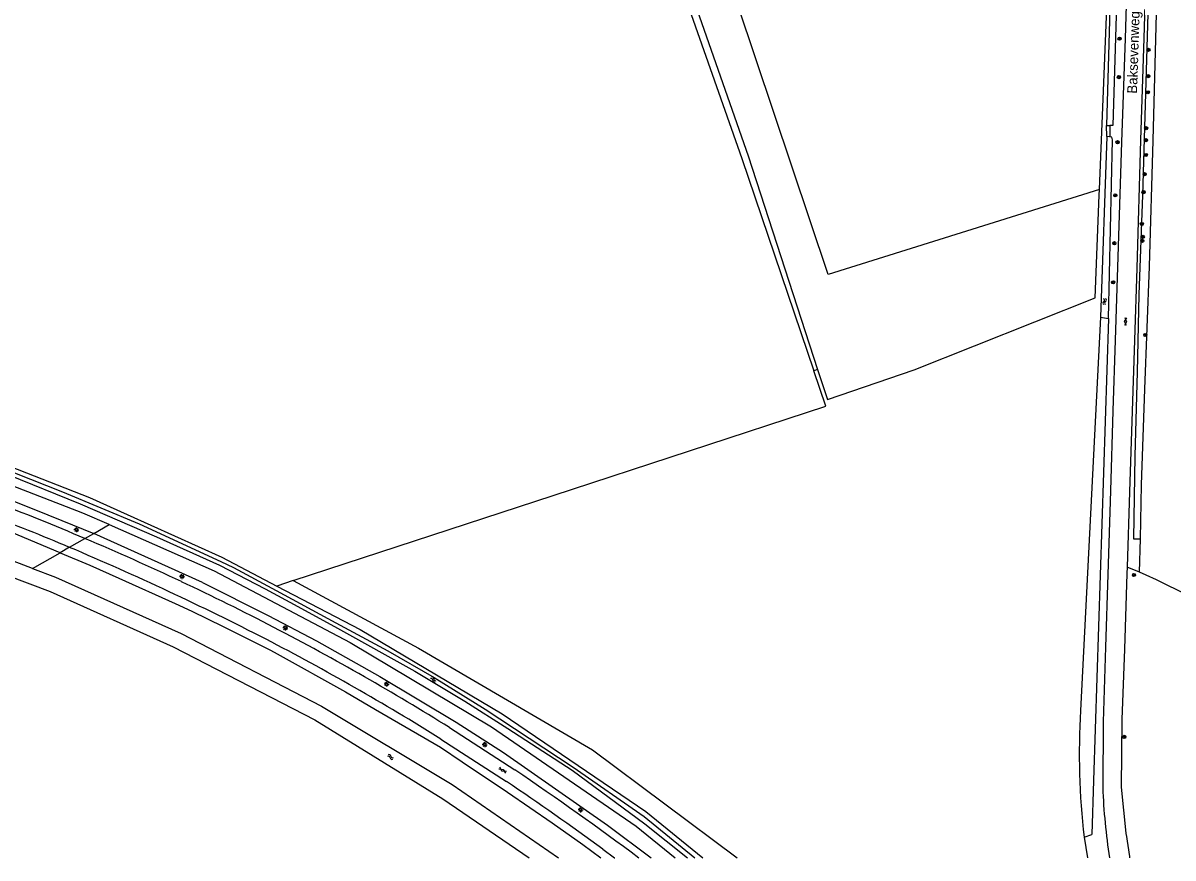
# Model space of a CAD drawing. Extents: x 135999 to 138000, y 396000 to 398501.
# Drawn here: x 137383.9 to 137674.1, y 396000 to 396210.7 of the extents above; entities that cross this region are included whole.
import ezdxf

# ---------------------------------------------------------------- set-up
doc = ezdxf.new("R2010")
doc.units = 0
for name, color, linetype in [('gg-anno-openbare ruimte label', 7, 'Continuous'), ('gg-knt-bronhoudergrens', 7, 'Continuous'), ('gg-knt-verharding', 7, 'Continuous'), ('gg-kntw-bovenkant insteek waterloop', 7, 'Continuous'), ('gg-kntw-waterlijn', 7, 'Continuous'), ('gg-kwrk-duiker nz buis', 7, 'Continuous'), ('gt-grn-groengrens', 7, 'Continuous'), ('gt-grn-weggrens', 7, 'Continuous'), ('gt-symb-boom', 7, 'Continuous'), ('gt-symb-gesloten verharding', 7, 'Continuous'), ('gt-symb-lichtmast', 7, 'Continuous'), ('gt-symb-watersymbool', 7, 'Continuous'), ('gx-grn-maaiveld', 7, 'Continuous')]:
    doc.layers.add(name, color=color, linetype=linetype)

# ---------------------------------------------------------------- blocks, each defined once
blk = doc.blocks.new('gt0-BOOM')
at = {"layer": 'gt-symb-boom'}
for radius in [0.4, 0.2]:
    blk.add_circle((0, 0), radius, dxfattribs=at)
blk = doc.blocks.new('gt0-GESVH1')
at = {"layer": 'gt-symb-gesloten verharding'}
for p, q in [((-0.99, -0.26), (0.01, 0.24)), ((0.01, -0.26), (-0.99, 0.24)), ((0.01, 0.24), (1.01, -0.26)), ((1.01, 0.24), (0.01, -0.26))]:
    blk.add_line(p, q, dxfattribs=at)
blk = doc.blocks.new('gt0-WA')
at = {"layer": 'gt-symb-watersymbool'}
for centre, start, end in [((-0.32, 0.02), 28.0725, 151.9275), ((0.43, 0.42), 208.0725, 331.9275), ((-0.32, -0.43), 28.0725, 151.9275), ((0.43, -0.03), 208.0725, 331.9275)]:
    blk.add_arc(centre, 0.425, start, end, dxfattribs=at)
blk = doc.blocks.new('gt0-LMAST')
at = {"layer": 'gt-symb-lichtmast'}
for p, q in [((-0.18, 0.17), (-0.45, 0.44)), ((-0.01, 0.25), (-0.01, 0.62)), ((0.17, 0.17), (0.44, 0.44)), ((-0.26, 0), (-0.63, 0)), ((-0.18, -0.18), (-0.45, -0.45)), ((-0.01, -0.25), (-0.01, -0.63)), ((0.44, -0.45), (0.17, -0.18)), ((0.24, 0), (0.62, 0))]:
    blk.add_line(p, q, dxfattribs=at)
blk.add_circle((-0.01, 0), 0.25, dxfattribs=at)

msp = doc.modelspace()

# ---------------------------------------------------------------- linework, layer by layer
at = {"layer": 'gg-knt-bronhoudergrens'}
msp.add_lwpolyline([(137452.13, 396069.97), (137517.71, 396091.46), (137586.53, 396114.01), (137583.51, 396122.9)], dxfattribs=at)
at = {"layer": 'gg-knt-verharding'}
for p, q in [((137491.55, 396032.91), (137508.03, 396022.21)), ((137489.39, 396030.02), (137505.92, 396019.3)), ((137530.24, 396002.25), (137533.23, 396000.06))]:
    msp.add_line(p, q, dxfattribs=at)
for points in [[(137665.21, 396302.95), (137664.3, 396277.16), (137663.63, 396255.19), (137662.73, 396229.35), (137662.03, 396206.76), (137661.15, 396180.58), (137660.11, 396149.1), (137659.55, 396130.68), (137658.95, 396112.8), (137658.32, 396092.64), (137657.68, 396071.51), (137657.07, 396053.18), (137656.46, 396034.34), (137656.4, 396017.78)], [(137533.23, 396000.06), (137533.27, 396000.03), (137533.31, 396000)]]:
    msp.add_lwpolyline(points, dxfattribs=at)
for centre, radius, start, end in [((137120, 395423.14), 714.43, 66.9641, 68.96588), ((137147.61, 395490.19), 638.35, 67.13431, 69.138), ((137119.71, 395422.4), 715.23, 64.82981, 66.96644), ((137107.56, 395397.27), 739.53, 62.82868, 67.07255), ((137147.74, 395481.69), 649.64, 60.2501, 64.84298), ((137144.51, 395476.81), 651.9, 58.05991, 62.52532), ((137174.08, 395525.39), 598.63, 57.97279, 60.3633), ((137087.87, 395397.47), 752.88, 53.15845, 56.07772), ((137084.77, 395392.61), 755.05, 53.84365, 56.09772), ((137805.16, 396023.28), 148.87, 182.1166, 188.997)]:
    msp.add_arc(centre, radius, start, end, dxfattribs=at)
at = {"layer": 'gg-kntw-bovenkant insteek waterloop'}
for p, q in [((137657.35, 396184.82), (137658.2, 396184.8)), ((137657.42, 396182.03), (137655.82, 396136.41)), ((137658.16, 396181.95), (137657.42, 396182.03)), ((137655.82, 396136.41), (137657.82, 396136.13)), ((137584.45, 396123.22), (137583.51, 396122.9))]:
    msp.add_line(p, q, dxfattribs=at)
for points in [[(137522.75, 396299.6), (137533.23, 396268.79), (137543.47, 396238.68), (137565.3, 396176.44), (137583.51, 396122.9)], [(137524.84, 396300.28), (137535.23, 396269.74), (137544.65, 396240.93), (137566.89, 396177.14), (137584.45, 396123.22)], [(137660.31, 396264.34), (137659.59, 396264.36), (137657.35, 396184.82)], [(137660.28, 396229.27), (137658.92, 396184.79), (137658.2, 396184.8)], [(137657.82, 396136.13), (137658.82, 396181.15), (137658.72, 396181.9), (137658.16, 396181.95)], [(137405.69, 396084.1), (137399.03, 396087.03), (137353.58, 396104.55), (137290.72, 396123.05), (137252.1, 396131.08), (137205.48, 396138.08), (137184.08, 396140.66)], [(137254.52, 396134.48), (137291.55, 396127.31), (137356.39, 396108.28), (137400.69, 396090.99), (137410.22, 396086.68)], [(137386.35, 396073.07), (137346.79, 396088.16), (137287.01, 396106.12), (137247.2, 396114.57), (137201.97, 396121.1), (137146.15, 396127.22)], [(137410.22, 396086.68), (137434.11, 396075.87), (137448.02, 396068.62)], [(137405.69, 396084.1), (137432.13, 396072.45), (137466.48, 396054.33), (137502.15, 396033.1), (137538.63, 396008.02), (137548.5, 396000)], [(137352.76, 396081.5), (137390.74, 396067.25), (137421.81, 396053.27), (137457.6, 396034.84), (137489.85, 396014.92), (137511.64, 396000)], [(137386.35, 396073.07), (137392.13, 396070.86), (137423.8, 396056.66), (137459.27, 396038.31), (137492.26, 396018.57), (137519.06, 396000)], [(137448.02, 396068.62), (137469.04, 396057.67), (137504.82, 396036.41), (137541.11, 396011.69), (137555.48, 396000)]]:
    msp.add_lwpolyline(points, dxfattribs=at)
at = {"layer": 'gg-kntw-waterlijn'}
for points in [[(137373.21, 396100.57), (137393.86, 396092.41), (137413.27, 396084.31), (137433.88, 396074.8), (137437.02, 396073.3), (137447.81, 396067.48), (137462.9, 396059.33), (137475.98, 396052.27), (137487.7, 396045.53), (137500.55, 396037.53), (137522.74, 396022.88), (137540.67, 396010.47), (137553.48, 396000)], [(137380.08, 396096.72), (137398.38, 396089.39), (137417.59, 396080.99), (137433.5, 396073.85), (137445.01, 396067.92), (137453.28, 396063.43), (137463.29, 396058), (137482.77, 396047.1), (137495.45, 396039.55), (137506.3, 396032.71), (137522.5, 396022.12), (137540.81, 396008.58), (137551.59, 396000)]]:
    msp.add_lwpolyline(points, dxfattribs=at)
at = {"layer": 'gg-kwrk-duiker nz buis'}
for p, q in [((137658.2, 396184.8), (137658.16, 396181.95)), ((137658.21, 396184.93), (137658.2, 396184.8)), ((137658.16, 396181.95), (137658.15, 396181.83))]:
    msp.add_line(p, q, dxfattribs=at)
at = {"layer": 'gt-grn-groengrens'}
for p, q in [((137657.42, 396182.03), (137657.35, 396184.82)), ((137655.82, 396136.41), (137650.82, 396037.23)), ((137429.21, 396069.52), (137401.81, 396081.89)), ((137395.66, 396078.38), (137393.29, 396077.03)), ((137386.35, 396073.07), (137393.29, 396077.03)), ((137452.13, 396069.97), (137448.02, 396068.62)), ((137651.72, 396005.22), (137653.6, 396005.93)), ((137651.72, 396005.22), (137652.51, 396000))]:
    msp.add_line(p, q, dxfattribs=at)
for points in [[(137393.29, 396077.03), (137381.07, 396082.15), (137364.63, 396088.3), (137349.97, 396093.65), (137328.05, 396100.59), (137325.58, 396101.36), (137308.1, 396106.6), (137298.24, 396109.46), (137289.19, 396111.78), (137275.22, 396115.23), (137266.32, 396117.19), (137257.9, 396118.99), (137251.25, 396120.08), (137231.89, 396123.18), (137223.37, 396124.4), (137207.73, 396126.26), (137186.92, 396128.76), (137150.11, 396136.92)], [(137657.82, 396136.13), (137654.05, 396019.52), (137653.6, 396005.93)], [(137369.24, 396094.88), (137386.7, 396087.99), (137393.71, 396085.15), (137401.81, 396081.89)], [(137401.81, 396081.89), (137401.83, 396081.9), (137405.69, 396084.1)], [(137399.56, 396080.6), (137401.79, 396081.87), (137401.81, 396081.89)], [(137393.29, 396077.03), (137400.76, 396073.92), (137408.14, 396070.64), (137422.35, 396064.24), (137426.57, 396062.24), (137434.44, 396058.38), (137446.38, 396052.46), (137448.04, 396051.54), (137465.29, 396041.91), (137472.91, 396037.5), (137489.26, 396027.96), (137494.76, 396024.29), (137506.2, 396016.58), (137517.46, 396008.9), (137525.17, 396003.38), (137529.74, 396000)], [(137429.21, 396069.52), (137445.81, 396061.22), (137458.01, 396054.78), (137473.93, 396045.8), (137493.24, 396034.28), (137505.18, 396026.58), (137531.44, 396008.28), (137542.45, 396000)], [(137452.13, 396069.97), (137483.76, 396052.97), (137527.67, 396027.29), (137564.18, 396000)]]:
    msp.add_lwpolyline(points, dxfattribs=at)
msp.add_arc((137828.12, 396026.19), 177.64, 176.4383, 186.7795, dxfattribs=at)
at = {"layer": 'gt-grn-weggrens'}
msp.add_line((137395.66, 396078.38), (137399.56, 396080.6), dxfattribs=at)
at = {"layer": 'gx-grn-maaiveld'}
for p, q in [((137655.51, 396167.22), (137655.57, 396168.69)), ((137654.46, 396141.33), (137655.51, 396167.22)), ((137665.7, 396072.08), (137665.95, 396080.52)), ((137665.7, 396072.08), (137662.54, 396073.41))]:
    msp.add_line(p, q, dxfattribs=at)
for points in [[(137655.57, 396168.69), (137587.12, 396147.22), (137546.1, 396269.67), (137567.38, 396285.45), (137572.14, 396296.66), (137598.19, 396317.12), (137661.49, 396338.02)], [(137655.57, 396168.69), (137658.6, 396243.47), (137661.6, 396336.29), (137661.49, 396338.02)], [(137670.67, 396328), (137669.64, 396305.64), (137669, 396277.01), (137668.37, 396255.03), (137667.44, 396229.38), (137666.8, 396206.86), (137665.91, 396181.11), (137664.96, 396148.81), (137664.39, 396130.68), (137663.8, 396112.72), (137663.13, 396092.42), (137662.54, 396073.41)], [(137671.21, 396250.74), (137670.67, 396251.09), (137669.39, 396251.09), (137668.9, 396250.48), (137668.12, 396224.69), (137667.15, 396192.92), (137666.44, 396167.19), (137665.54, 396142.15), (137665.04, 396122.58), (137664.49, 396101.46), (137664.18, 396080.54), (137665.95, 396080.52)], [(137665.95, 396080.52), (137666.2, 396094.11), (137667.01, 396118.32), (137668.21, 396149.27), (137669.14, 396181.02), (137670.4, 396229.09), (137671.21, 396250.74)], [(137867.53, 396145.89), (137855.81, 396123.83), (137827.54, 396075.94), (137807.49, 396037.63), (137789.27, 396004.81), (137701.41, 396054.59), (137669.94, 396070.22), (137667.33, 396071.39), (137665.7, 396072.08)], [(137584.45, 396123.22), (137586.92, 396115.66), (137608.83, 396123.14), (137654.46, 396141.33)], [(137662.54, 396073.41), (137662.49, 396071.8), (137661.86, 396052.67), (137661.21, 396034.96), (137661.03, 396017.83)], [(137661.03, 396017.83), (137662.23, 396006.24), (137662.24, 396006.12), (137662.27, 396005.92), (137663.11, 396000.41), (137663.12, 396000.3), (137663.13, 396000.25), (137663.18, 396000)]]:
    msp.add_lwpolyline(points, dxfattribs=at)

# ---------------------------------------------------------------- block references
at = {"layer": 'gt-symb-boom'}
for p in [(137660.64, 396206.7), (137667.93, 396203.9), (137660.47, 396197.02), (137667.87, 396197.26), (137667.77, 396193.18), (137667.35, 396184.12), (137660.14, 396180.59), (137667.29, 396181.11), (137667.27, 396177.37), (137666.97, 396172.53), (137659.56, 396167.18), (137666.7, 396168), (137666.25, 396159.96), (137666.4, 396155.71), (137666.52, 396156.71), (137659.33, 396155.1), (137659.01, 396145.24), (137667.14, 396131.97), (137664.27, 396071.38), (137661.84, 396030.55)]:
    msp.add_blockref('gt0-BOOM', p, dxfattribs=at)
at = {"layer": 'gt-symb-gesloten verharding'}
for p, rotation in [((137662.18, 396135.33), -91.54661029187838), ((137504.97, 396022.17), -32.00538320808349)]:
    msp.add_blockref('gt0-GESVH1', p, dxfattribs=dict(at, rotation=rotation))
at = {"layer": 'gt-symb-lichtmast'}
for p in [(137397.42, 396082.8), (137424.03, 396071.01), (137450.11, 396058.03), (137475.67, 396043.86), (137500.46, 396028.58), (137524.62, 396012.14)]:
    msp.add_blockref('gt0-LMAST', p, dxfattribs=at)
at = {"layer": 'gt-symb-watersymbool'}
for p, rotation in [((137656.86, 396140.32), 90.97393443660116), ((137487.42, 396045.05), -34.278266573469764), ((137476.6, 396025.51), -24.154560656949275)]:
    msp.add_blockref('gt0-WA', p, dxfattribs=dict(at, rotation=rotation))

# ---------------------------------------------------------------- texts
at = {"layer": 'gg-anno-openbare ruimte label'}
msp.add_text('Baksevenweg', height=2.5, rotation=88.1, dxfattribs=at).set_placement((137665.04, 396192.82))

doc.saveas('drawing.dxf')
